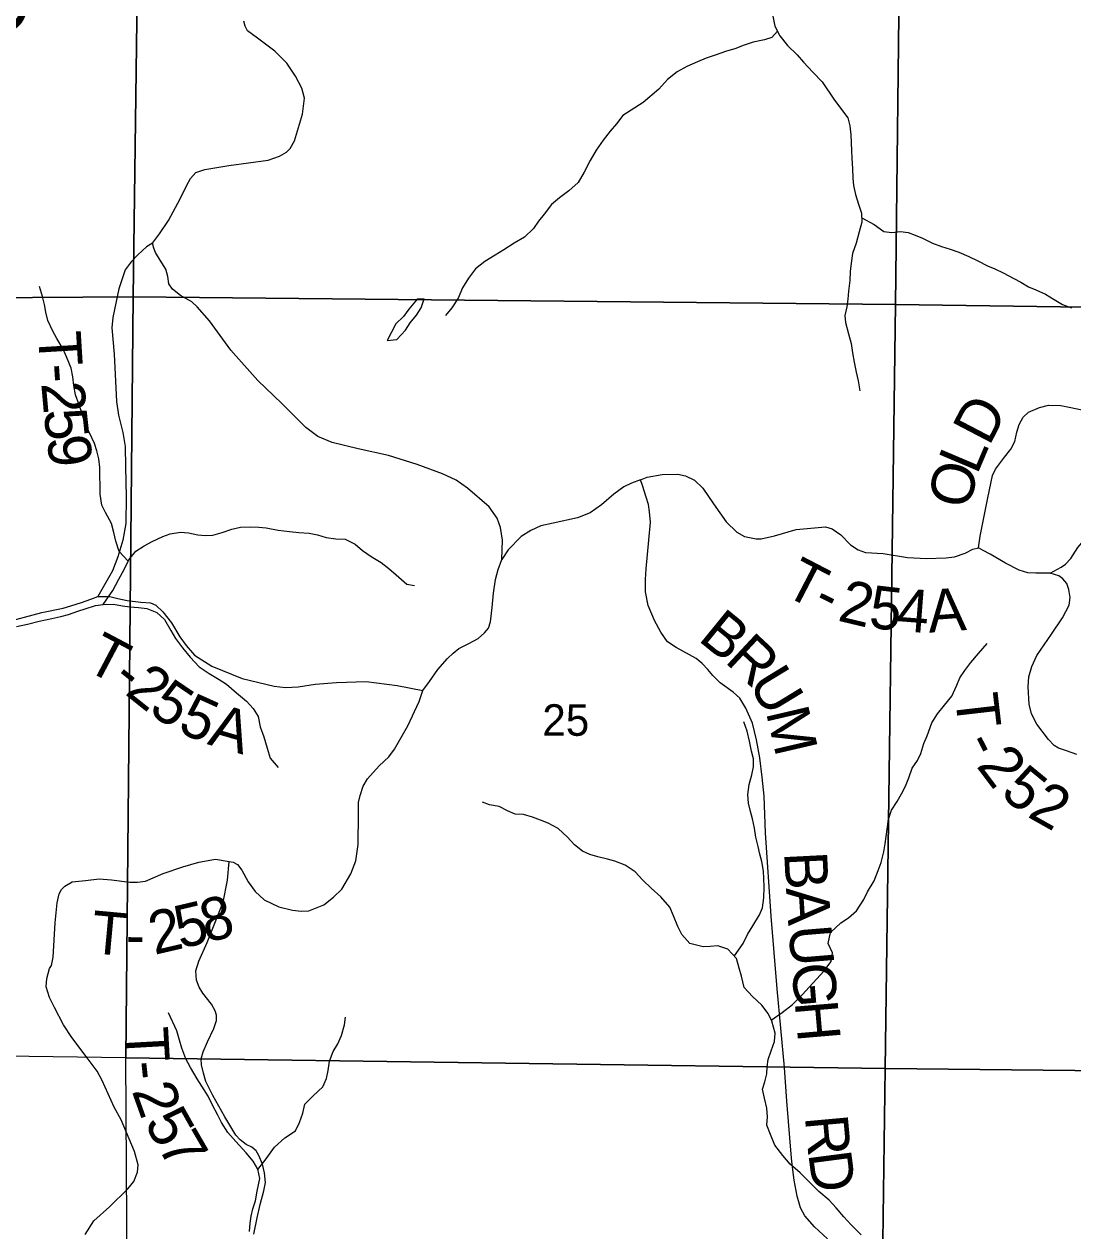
# Model space of a CAD drawing. Extents: x 2043100 to 2470832, y 443715 to 810583.
# Drawn here: x 2294648 to 2301995, y 586108 to 594559 of the extents above; entities that cross this region are included whole.
import ezdxf

# ---------------------------------------------------------------- set-up
doc = ezdxf.new("R2010")
doc.units = 0
for name, color, linetype in [('GM_X_County_Road', 7, 'Continuous'), ('GM_X_County_Road_Text', 7, 'Continuous'), ('GM_X_Major_River_Text', 7, 'Continuous'), ('GM_X_Minor_Lake', 7, 'Continuous'), ('GM_X_Minor_River', 7, 'Continuous'), ('GM_X_Section', 7, 'Continuous'), ('GM_X_Section_Text', 7, 'Continuous'), ('GM_X_Township_Road', 7, 'Continuous'), ('GM_X_Township_Road_Text', 7, 'Continuous')]:
    doc.layers.add(name, color=color, linetype=linetype)

msp = doc.modelspace()

# ---------------------------------------------------------------- linework, layer by layer
at = {"layer": 'GM_X_County_Road'}
msp.add_lwpolyline([(2300276.2, 586052.4), (2300185.6, 586136.4), (2300117.2, 586212.5), (2300086.9, 586268.6), (2300062.6, 586350.8), (2300042.2, 586463.1), (2300032, 586535.2), (2300023.7, 586617.5), (2299990.4, 587016.6), (2299973.6, 587251.3), (2299923.8, 587802.9), (2299880.1, 588312.3), (2299842.2, 588896), (2299831.4, 589152.8), (2299819, 589285.2), (2299802.5, 589421.5), (2299778.1, 589545.9), (2299749.6, 589664.1), (2299703.2, 589768.3), (2299660.8, 589838.4), (2299614.6, 589880.5), (2299524.1, 589946.4), (2299471.8, 589996.4), (2299437.6, 590038.5), (2299397.3, 590080.5), (2299355.1, 590116.5), (2299216.4, 590194.4), (2299154.1, 590234.3), (2299107.8, 590300.4), (2299063.4, 590382.5), (2299018.9, 590488.7), (2299000.6, 590583), (2299000.4, 590669.2), (2299006.1, 590745.5), (2299023.6, 590946.2), (2299035.2, 591070.6), (2299029, 591142.8), (2299022.8, 591194.9), (2299006.6, 591247), (2298980.3, 591329.2), (2298966.1, 591367.3), (2298902, 591345), (2298849.9, 591318.8), (2298779.9, 591268.5), (2298691.8, 591192), (2298613.8, 591137.6), (2298523.6, 591101.3), (2298353.2, 591064.7), (2298267, 591046.4), (2298196.9, 591014.1), (2298130.8, 590969.8), (2298038.8, 590877.3), (2297994.9, 590811), (2297996.7, 590877.2), (2297998.5, 590945.4), (2297984.2, 591033.6), (2297961.9, 591099.8), (2297905.5, 591177.9), (2297754.7, 591309.9), (2297674.3, 591365.8), (2297577.9, 591409.7), (2297401.1, 591475.4), (2297200.4, 591537.1), (2296987.6, 591584.6), (2296804.9, 591628.3), (2296706.5, 591670.1), (2296622, 591734.1), (2296453, 591902.2), (2296286, 592064.2), (2296096.8, 592276.3), (2295945.8, 592480.5), (2295859.2, 592578.6), (2295823, 592614.6), (2295742.6, 592658.5), (2295686.3, 592702.5), (2295662.1, 592740.6), (2295653.9, 592792.7), (2295639.8, 592842.8), (2295601.4, 592906.9), (2295569.2, 592961), (2295557.1, 592991.1), (2295546.9, 593025.1), (2295596.9, 593089.5), (2295658.8, 593183.9), (2295740.6, 593334.6), (2295788.4, 593431), (2295814.3, 593479.2), (2295850.3, 593519.5), (2295914.5, 593541.7), (2296082.9, 593570.3), (2296357.6, 593607.1), (2296437.7, 593633.4), (2296485.8, 593663.6), (2296511.8, 593687.8), (2296541.7, 593742), (2296597.3, 593928.7), (2296612.2, 594041.6), (2296592.6, 594111.3), (2296548.7, 594194.6), (2296488.5, 594285.5), (2296404.5, 594369.8), (2296282.3, 594461.4), (2296213, 594512), (2296196.3, 594545.7), (2296187.5, 594579.6)], dxfattribs=at)
at = {"layer": 'GM_X_Minor_Lake'}
for points in [[(2297190.6, 592343.2), (2297258.6, 592350.1), (2297319.8, 592415), (2297353.2, 592467.6), (2297396.6, 592520.3), (2297429.9, 592572.8), (2297451.2, 592635.3), (2297414.7, 592633.3)], [(2297414.7, 592633.3), (2297401.1, 592632.6), (2297341.9, 592563.7), (2297304.6, 592511.1), (2297251.1, 592460.3), (2297190.6, 592343.2)]]:
    msp.add_lwpolyline(points, dxfattribs=at)
at = {"layer": 'GM_X_Minor_River'}
for points in [[(2299892.9, 594614.4), (2299907.4, 594544.4), (2299941.8, 594476.6), (2299996.2, 594408.8), (2300062.6, 594345.2), (2300106.9, 594293.4), (2300173.4, 594221.7), (2300237.8, 594156), (2300324, 594027)], [(2299924.8, 594510.1), (2299885.9, 594466.2), (2299834.1, 594449.9), (2299754.3, 594433.3), (2299684.5, 594408.8), (2299632.7, 594388.5), (2299560.9, 594368), (2299495.1, 594343.6), (2299425.3, 594321.1), (2299365.6, 594294.7), (2299289.9, 594262.2), (2299222.2, 594225.7), (2299154.6, 594171.2), (2299093.2, 594102.7), (2298985.2, 594009.4)], [(2298985.2, 594009.4), (2298842.6, 593918.3), (2298797.3, 593861.6), (2298753.9, 593808.9), (2298704.6, 593746.1), (2298655.5, 593677.3), (2298612.3, 593604.6), (2298571.4, 593521.9), (2298528.2, 593451.1), (2298464.9, 593392.2), (2298397.4, 593343.2), (2298342, 593296.4), (2298290.7, 593229.5), (2298251.3, 593178.9), (2298215.9, 593128.3), (2298152.6, 593067.4), (2298081.1, 593024.3), (2298007.6, 592979.3), (2297948, 592940.4), (2297874.4, 592897.4), (2297811, 592844.4), (2297761.8, 592779.6), (2297718.6, 592712.9), (2297689.5, 592640.4), (2297644.3, 592571.6), (2297598.9, 592518.9)], [(2300324, 594027), (2300417.4, 593902.5), (2300432.2, 593846.5), (2300439, 593784.5), (2300441.7, 593730.4), (2300444.5, 593672.3), (2300445.2, 593620.2), (2300450.1, 593548.1), (2300453, 593479.9), (2300457.7, 593429.9), (2300472.5, 593365.9), (2300493.5, 593298), (2300514.3, 593236.1), (2300517.2, 593172), (2300498, 593105.6), (2300477, 593025.1), (2300451.9, 592952.6), (2300440.8, 592886.3), (2300435.6, 592826.1), (2300432.4, 592763.9), (2300423.3, 592689.6), (2300418.1, 592633.4), (2300410.8, 592579.2), (2300397.5, 592518.9), (2300402.2, 592468.8), (2300423.2, 592390.9), (2300442.2, 592323), (2300451, 592256.9), (2300461.9, 592192.9), (2300476.8, 592122.9), (2300489.7, 592060.9), (2300502.6, 591990.9)], [(2300515.8, 593203.6), (2300603.5, 593157.1), (2300670.2, 593107.8), (2300726.4, 593100.5), (2300786.4, 593107.3), (2300840.6, 593100), (2300891, 593080.6), (2300941.3, 593059.2), (2301011.9, 593026), (2301074.3, 593002.7), (2301134.7, 592983.4), (2301197, 592962.2), (2301265.5, 592933), (2301330, 592901.7), (2301396.6, 592866.5), (2301449, 592845.1), (2301505.4, 592817.8), (2301580.1, 592778.6), (2301630.5, 592751.2), (2301685, 592719.8), (2301735.4, 592698.4), (2301803.9, 592667.2), (2301864.5, 592631.9), (2301921, 592596.5), (2301985.5, 592571.3)], [(2295377.5, 590799.3), (2295312.9, 590865.4), (2295289.9, 590939.3), (2295277.1, 590999.2), (2295260.2, 591061.2), (2295217.1, 591138.8), (2295192.4, 591190.6), (2295181.4, 591266.7), (2295178.9, 591455.1), (2295172.1, 591515.1), (2295157.4, 591571.1), (2295140.7, 591623), (2295105.6, 591696.7), (2295078.9, 591750.5), (2295053.8, 591830.4), (2295033, 591892.2), (2295008, 591962.1), (2294997.1, 592028.1), (2294990.3, 592090.2), (2294977.5, 592150.2), (2294944.4, 592229.9), (2294921.7, 592281.8), (2294876.6, 592357.4), (2294847.9, 592409.1), (2294812.9, 592482.8), (2294800.1, 592542.8), (2294791.3, 592596.8), (2294776.6, 592652.8), (2294755.6, 592722.7)], [(2295201.6, 590495), (2295270.4, 590592.2), (2295311.4, 590672.9), (2295348.6, 590739.5), (2295381.7, 590808.1), (2295431, 590868.9), (2295488.6, 590905.8), (2295544.3, 590936.5), (2295620, 590971.6), (2295671.8, 590990.3), (2295743.8, 591001.3), (2295800, 590996), (2295864.2, 590982.8), (2295916.4, 590977.4), (2295970.4, 590980.2), (2296034.3, 590999), (2296102.1, 591022), (2296164, 591036.8), (2296236.1, 591039.7), (2296292.2, 591036.4), (2296342.4, 591031.1), (2296428.7, 591016.2), (2296507, 591007.1), (2296573.2, 591000), (2296645.4, 590994.9), (2296703.6, 590981.6), (2296763.9, 590964.4), (2296832.2, 590955.2), (2296896.3, 590952), (2296966.9, 590916.9), (2297017.6, 590873.4), (2297078.2, 590830.1), (2297148.9, 590788.9), (2297203.5, 590747.5), (2297254.2, 590702), (2297329.2, 590636.9), (2297383.4, 590627.5)], [(2294594.6, 590340.8), (2294670.5, 590357.8), (2294754.3, 590379), (2294842.3, 590396.2), (2294906.2, 590411), (2294958.1, 590425.7), (2295023.9, 590448.6), (2295075.7, 590465.3), (2295147.6, 590488.3), (2295201.6, 590495), (2295273.7, 590496), (2295337.9, 590484.8), (2295388.1, 590479.4), (2295450.2, 590474.2), (2295506.4, 590466.9), (2295576.9, 590437.8), (2295631.6, 590390.3), (2295674.7, 590312.7), (2295709.5, 590257), (2295756.4, 590191.5), (2295811.4, 590126), (2295874.4, 590058.7), (2295945.1, 590011.5), (2296013.8, 589970.3), (2296066.3, 589936.8), (2296135.2, 589875.6), (2296206.1, 589818.4), (2296252.8, 589766.8), (2296287.6, 589711.2), (2296302.6, 589637.2), (2296327.6, 589567.3), (2296350.6, 589487.4), (2296371.6, 589419.5), (2296426.5, 589354.1)], [(2299882.2, 587583.5), (2299958.8, 587637.4), (2300030.2, 587694.4), (2300101.4, 587763.5), (2300146.8, 587814.2), (2300200.1, 587873), (2300249.5, 587927.8), (2300300.7, 587994.6), (2300309.9, 588054.9), (2300281, 588120.7), (2300298, 588197.1), (2300369.3, 588264.2), (2300422.9, 588300.9), (2300478.3, 588349.8), (2300531.4, 588428.6), (2300556.7, 588483.1), (2300603.8, 588559.9), (2300630.9, 588632.4), (2300652.2, 588686.8), (2300671.2, 588763.2), (2300680.5, 588819.5), (2300687.9, 588869.7), (2300697, 588938), (2300704.3, 588990.2), (2300723.5, 589054.6), (2300762.8, 589115.3), (2300794.1, 589167.8), (2300821.5, 589222.3), (2300846.7, 589280.8), (2300869.9, 589349.2), (2300905.2, 589401.8), (2300928.6, 589452.2), (2300951.8, 589520.7), (2300973.1, 589575.1), (2301007.9, 589665.8), (2301047.2, 589728.4), (2301094.5, 589789.2), (2301147.7, 589852), (2301180.8, 589928.6), (2301202.1, 589981), (2301237.5, 590031.6), (2301280.9, 590088.3), (2301334.1, 590151.1), (2301393.3, 590222)], [(2299623.6, 588033.1), (2299684, 588121), (2299715.2, 588183.6), (2299752.5, 588244.2), (2299799.6, 588321), (2299821, 588371.4), (2299830.1, 588439.7), (2299831.1, 588513.9), (2299830.3, 588576), (2299827.6, 588626.1), (2299816.7, 588694.1), (2299802, 588746.1), (2299789.3, 588800), (2299774.4, 588866), (2299763.6, 588928), (2299750.7, 588994), (2299736, 589045.9), (2299723.2, 589103.9), (2299718.4, 589164), (2299727.5, 589234.3), (2299746.6, 589302.7), (2299757.9, 589357), (2299757.2, 589413.1), (2299744.5, 589467.1), (2299729.5, 589537.1), (2299712.6, 589607), (2299689.7, 589672.9)], [(2299108.8, 588446.4), (2299039.9, 588507.7), (2298983, 588565.1), (2298928.2, 588622.5), (2298857.5, 588669.8), (2298787, 588696.9), (2298734.7, 588710.3), (2298666.4, 588727.4), (2298610.1, 588744.8), (2298559.7, 588768.2), (2298503, 588811.5), (2298454.2, 588865), (2298389.3, 588926.3), (2298318.7, 588963.5), (2298266.4, 588984.9), (2298210, 589006.2), (2298145.7, 589023.4), (2298087.5, 589026.7), (2298035.1, 589050.1), (2297974.6, 589079.4), (2297908.4, 589092.6), (2297858, 589110)], [(2300512.1, 586080.6), (2300441.1, 586149.9), (2300390.3, 586207.4), (2300337.4, 586268.8), (2300286.6, 586322.3), (2300215.7, 586383.6), (2300152.7, 586446.9), (2300083.7, 586514.2), (2300014.8, 586575.5), (2299961.9, 586636.9), (2299906.9, 586708.4), (2299875.9, 586782.2), (2299851, 586848), (2299856.2, 586906.3), (2299851.4, 586966.3), (2299834.5, 587038.3), (2299819.6, 587100.3), (2299837, 587150.6), (2299850.3, 587206.9), (2299853.6, 587257.1), (2299861, 587307.3), (2299882.2, 587369.7), (2299903.4, 587434.2), (2299908.6, 587492.4), (2299885.5, 587576.3), (2299860.7, 587630.1), (2299815.9, 587687.7), (2299751, 587749), (2299692.1, 587812.4), (2299673, 587892.3), (2299658.2, 587948.3), (2299639.3, 588016.2), (2299578.4, 588081.6), (2299507.9, 588104.7), (2299453.9, 588100), (2299403.9, 588097.4), (2299311.4, 588120.2), (2299256.5, 588183.7), (2299227.7, 588239.4), (2299196.7, 588313.2), (2299171.8, 588375.1), (2299108.8, 588446.4)], [(2296226.8, 586103.6), (2296232.1, 586161.8), (2296239.4, 586212), (2296250.8, 586262.3), (2296268.1, 586318.6), (2296281.2, 586385), (2296298.1, 586475.4), (2296285.2, 586539.4), (2296252.4, 586597.1), (2296203.5, 586654.6), (2296130.4, 586733.9), (2296075.5, 586797.3), (2296030.5, 586866.9), (2296005.8, 586918.7), (2295964.7, 586992.4), (2295937.9, 587052.2), (2295892.9, 587121.8), (2295860.2, 587173.5), (2295813.1, 587251), (2295780.2, 587312.8), (2295753.2, 587386.6), (2295736.4, 587444.5), (2295717.6, 587508.4), (2295659.8, 587634)], [(2296285.6, 586537.6), (2296344.3, 586612.3), (2296401.3, 586695.3), (2296474.6, 586758.4), (2296548.1, 586807.4), (2296577.4, 586866), (2296600.6, 586932.4), (2296613.8, 586994.8), (2296673.1, 587053.7), (2296740.4, 587116.7), (2296765.6, 587175.2), (2296776.9, 587231.4), (2296788.1, 587295.7), (2296813.2, 587364.2), (2296846.6, 587418.8), (2296871.9, 587475.3), (2296892.9, 587551.7), (2296900.2, 587603.9)]]:
    msp.add_lwpolyline(points, dxfattribs=at)
at = {"layer": 'GM_X_Section'}
for points in [[(2295481.1, 597922.3), (2295412.2, 592648.9), (2290822.7, 592618.4), (2290839.6, 595604.2), (2290850.4, 597973.4)], [(2300812.2, 597864.3), (2300751.3, 592595.1), (2295412.2, 592648.9), (2295481.1, 597922.3)], [(2306089.3, 597805.7), (2306036.5, 592520.6), (2300751.3, 592595.1), (2300812.2, 597864.3)], [(2295412.2, 592648.9), (2295360.3, 587319.9), (2290783.5, 587383.7), (2290804.8, 590323.2), (2290822.7, 592618.4)], [(2300751.3, 592595.1), (2300679.6, 587245.8), (2295360.3, 587319.9), (2295412.2, 592648.9)], [(2306036.5, 592520.6), (2305992.6, 587189.7), (2300679.6, 587245.8), (2300751.3, 592595.1)], [(2300679.6, 587245.8), (2300611.4, 582235), (2295390.1, 582323.2), (2295360.3, 587319.9)], [(2305992.6, 587189.7), (2305959.1, 582143.5), (2300611.4, 582235), (2300679.6, 587245.8)]]:
    msp.add_lwpolyline(points, close=True, dxfattribs=at)
at = {"layer": 'GM_X_Township_Road'}
for points in [[(2295546.9, 593025.1), (2295504.9, 592998.9), (2295444.9, 592944.6), (2295396.9, 592894.3), (2295354.9, 592838), (2295311.2, 592705.5), (2295269.7, 592504.8), (2295261.9, 592432.5), (2295278.5, 592248), (2295295.5, 591917.1), (2295309.9, 591820.8), (2295340.3, 591698.5), (2295354.7, 591600.2), (2295357.1, 591457.8), (2295363.8, 591249.2), (2295360.3, 591062.6), (2295338.6, 590946.2), (2295304.9, 590827.7), (2295267, 590731.4), (2295163.3, 590550.5)], [(2302023.1, 589443.4), (2301950.8, 589469.3), (2301894.6, 589489.2), (2301864.4, 589507.2), (2301824.2, 589549.2), (2301741.6, 589657.3), (2301705.3, 589729.4), (2301689, 589797.6), (2301682.7, 589918), (2301686.5, 589988.2), (2301708.3, 590060.4), (2301742.2, 590136.8), (2301844, 590287.5), (2301921.9, 590402), (2301967.8, 590490.4), (2301975.6, 590542.6), (2301965.4, 590600.8), (2301951.3, 590642.8), (2301925.1, 590674.9), (2301896.9, 590694.9), (2301836.7, 590714.8), (2301794.6, 590714.7), (2301736.4, 590714.5), (2301680.2, 590716.4), (2301618, 590736.3), (2301523.5, 590784.2), (2301415, 590846.1), (2301366.8, 590872.1), (2301332.7, 590892), (2301344.4, 590974.3), (2301397.8, 591229.2), (2301423.5, 591353.7), (2301431.4, 591397.8), (2301453.3, 591442), (2301515.3, 591526.4), (2301559.2, 591582.7), (2301587.2, 591637), (2301603, 591701.2), (2301618.9, 591755.4), (2301646.8, 591807.6), (2301684.8, 591841.8), (2301761, 591874.1), (2301823.1, 591890.3), (2301909.4, 591888.6), (2302084, 591852.9)], [(2298966.1, 591367.3), (2299012.2, 591387.5), (2299118.5, 591405.8), (2299226.8, 591408.1), (2299281, 591396.2), (2299343.3, 591364.3), (2299403.6, 591308.3), (2299478.2, 591200.1), (2299566.8, 591074), (2299641.2, 591002), (2299695.5, 590972), (2299775.8, 590954.2), (2299811.9, 590954.3), (2299904.1, 590976.6), (2300056.4, 591021.1), (2300263, 591037.7), (2300309.2, 591023.8), (2300369.5, 590981.8), (2300437.9, 590911.8), (2300490.2, 590877.8), (2300542.4, 590857.9), (2300664.8, 590852.2), (2300835.4, 590824.5), (2300969.8, 590816.9), (2301108.2, 590821.2), (2301166.3, 590829.4), (2301240.5, 590853.7), (2301294.6, 590881.9), (2301332.7, 590892)], [(2301836.7, 590714.8), (2301912.8, 590757.1), (2301942.8, 590777.2), (2301980.8, 590817.5), (2302028.7, 590893.8), (2302082.7, 590956.1), (2302132.7, 590998.4), (2302192.8, 591034.7), (2302256.9, 591052.9), (2302351.2, 591051.1), (2302414.8, 591041.9), (2302415, 591041.9)], [(2296258.1, 586083.8), (2296279.8, 586198.2), (2296301.6, 586292.5), (2296327.4, 586388.9), (2296339.2, 586447.1), (2296333, 586513.3), (2296318.8, 586575.5), (2296292.5, 586635.6), (2296272.4, 586667.6), (2296242.2, 586693.6), (2296204, 586713.6), (2296161.8, 586745.6), (2296131.6, 586777.6), (2296055, 586905.8), (2295970.3, 587056), (2295921.8, 587154.2), (2295903.6, 587212.3), (2295891.4, 587270.4), (2295889.3, 587312.6), (2295901.1, 587362.7), (2295933, 587433), (2295976.9, 587525.4), (2295994.8, 587581.7), (2295996.7, 587617.8), (2295986.5, 587647.9), (2295960.3, 587695.9), (2295899.9, 587772), (2295873.7, 587814.1), (2295855.5, 587864.2), (2295851.3, 587928.3), (2295871.1, 587996.6), (2295930.9, 588127.2), (2296042.4, 588410.3), (2296072, 588564.9), (2296083.7, 588695.3), (2296111.8, 588689.4), (2296141.9, 588673.4), (2296172.1, 588633.4), (2296218.5, 588553.3), (2296266.8, 588485.2), (2296329.2, 588427.2), (2296431.7, 588377.3), (2296528, 588353.5), (2296588.2, 588347.6), (2296642.4, 588349.8), (2296746.6, 588390.2), (2296814.6, 588444.6), (2296872.6, 588500.9), (2296936.5, 588607.4), (2296972.3, 588699.8), (2296988, 588814.2), (2296991.3, 589026.8), (2296991.1, 589107.1), (2297001, 589157.2), (2297022.8, 589221.5), (2297052.8, 589273.7), (2297134.7, 589364.2), (2297202.8, 589428.6), (2297242.7, 589480.9), (2297336.5, 589645.6), (2297414.2, 589814.4), (2297442.1, 589892.7), (2297488, 589955), (2297545.9, 590039.4), (2297613.9, 590115.8), (2297653.9, 590154.1), (2297693.9, 590186.3), (2297764, 590220.6), (2297828.1, 590256.8), (2297874.1, 590297.1), (2297900.1, 590329.3), (2297916, 590373.4), (2297925.7, 590473.8), (2297935.5, 590574.1), (2297949.2, 590670.4), (2297969.1, 590740.7), (2297994.9, 590811)], [(2294493.9, 590364.1), (2294772.5, 590439.1), (2294920.8, 590469.6), (2294974.9, 590485.8), (2295049.1, 590508.1), (2295115.2, 590532.3), (2295163.3, 590550.5)], [(2295163.3, 590550.5), (2295247.5, 590550.7), (2295303.8, 590536.8), (2295370, 590523), (2295466.3, 590511.2), (2295532.5, 590505.4), (2295570.7, 590489.4), (2295619, 590443.4), (2295681.4, 590365.4), (2295737.8, 590269.2), (2295782.2, 590207.1), (2295842.6, 590139.1), (2295963.1, 590063.2), (2296176, 589977.5), (2296398.9, 589921.9), (2296479.1, 589914.2), (2296567.4, 589918.4), (2296687.7, 589936.8), (2296836.1, 589949.2), (2297044.7, 589955.8), (2297261.4, 589926.3), (2297442.1, 589892.7)], [(2294826.2, 587945.6), (2294840.2, 587965.7), (2294852, 588023.9), (2294865.3, 588264.7), (2294879, 588405.2), (2294892.8, 588467.4), (2294910.8, 588499.5), (2294932.8, 588521.7), (2294984.8, 588551.9), (2295077.1, 588562.2), (2295173.3, 588572.5), (2295259.6, 588566.7), (2295388, 588551), (2295442.2, 588551.2), (2295498.3, 588557.3), (2295622.5, 588609.8), (2295758.8, 588656.3), (2295871, 588690.7), (2295989.3, 588711.1), (2296083.7, 588695.3)], [(2295074.6, 586082.6), (2295136.5, 586179), (2295246.5, 586275.6), (2295374.5, 586402.4), (2295416.5, 586452.6), (2295442.4, 586518.9), (2295446.2, 586571.1), (2295421.8, 586663.3), (2295326.9, 586885.7), (2295278.5, 586973.9), (2295195.7, 587160.2), (2295159.4, 587226.3), (2295088.9, 587320.4), (2294982.1, 587462.6), (2294923.7, 587550.7), (2294861.1, 587672.9), (2294824.8, 587743), (2294802.5, 587817.2), (2294806.4, 587875.3), (2294826.2, 587945.6)]]:
    msp.add_lwpolyline(points, dxfattribs=at)

# ---------------------------------------------------------------- texts
at = {"layer": 'GM_X_County_Road_Text'}
for s, rotation, p in [('B', 320.82209, (2299361.7, 590247.6)), ('R', 317.05369, (2299548.8, 590095.4)), ('U', 301.33235, (2299715.4, 589944.3)), ('M', 283.16442, (2299843.2, 589742)), ('B', 272.9051, (2299972, 588758.3)), ('A', 273.63432, (2299984.7, 588508.1)), ('U', 274.68318, (2300001.9, 588238.6)), ('G', 274.90032, (2300023.5, 587974.3)), ('H', 274.89827, (2300046.1, 587711.3)), ('R', 275.17465, (2300117, 586908.2)), ('D', 277.40226, (2300140.6, 586650.4))]:
    msp.add_text(s, height=300, rotation=rotation, dxfattribs=at).set_placement(p)
at = {"layer": 'GM_X_Major_River_Text'}
msp.add_text('Creek', height=499.94, rotation=65.53536, dxfattribs=at).set_placement((2294273.6, 593791.1))
at = {"layer": 'GM_X_Section_Text'}
msp.add_text('25', height=220.83, rotation=0.00001, dxfattribs=at).set_placement((2298278.2, 589575.2))
at = {"layer": 'GM_X_Township_Road_Text'}
for s, rotation, p in [('T', 273.48198, (2294744.5, 592399.9)), ('-', 273.98879, (2294758.3, 592173)), ('2', 275.13011, (2294767.4, 592043.7)), ('D', 62.44929, (2301407.8, 591598.2)), ('5', 276.22026, (2294784.5, 591853.4)), ('9', 277.435, (2294805.3, 591662.8)), ('L', 67.04619, (2301323, 591397.3)), ('O', 76.95596, (2301267.6, 591153.2)), ('T', 332.5207, (2299955.4, 590569.8)), ('2', 346.56384, (2300339.8, 590383.4)), ('5', 353.34669, (2300557.8, 590333.7)), ('4', 355.58941, (2300754.1, 590311.1)), ('A', 4.16974, (2300987.4, 590296.8)), ('-', 333.55716, (2300159.8, 590463.6)), ('T', 332.11432, (2295063.8, 590045.3)), ('-', 321.2829, (2295249.7, 589948.6)), ('2', 321.44813, (2295346.5, 589870.9)), ('5', 325.76462, (2295510.9, 589741.1)), ('5', 335.7528, (2295713.4, 589609.3)), ('T', 276.58015, (2301168, 589856.8)), ('A', 343.81922, (2295925.2, 589517.4)), ('-', 296.88866, (2301226.9, 589523.4)), ('2', 307.07426, (2301313.4, 589364.3)), ('5', 320.63247, (2301478.3, 589161.2)), ('2', 330.68435, (2301668.5, 589011.6)), ('5', 13.31529, (2295740.9, 588082.2)), ('8', 13.40572, (2295921.3, 588124.9)), ('T', 354.77298, (2295109.1, 588054)), ('2', 13.12529, (2295559.9, 588040)), ('-', 359.67134, (2295360.5, 588032.2)), ('T', 273.20314, (2295355.9, 587527.4)), ('-', 276.12453, (2295369.8, 587286.8)), ('2', 289.73392, (2295400.3, 587088.7)), ('5', 299.25505, (2295485.2, 586865.4)), ('7', 300.06722, (2295577.8, 586700.1))]:
    msp.add_text(s, height=300, rotation=rotation, dxfattribs=at).set_placement(p)

doc.saveas('drawing.dxf')
